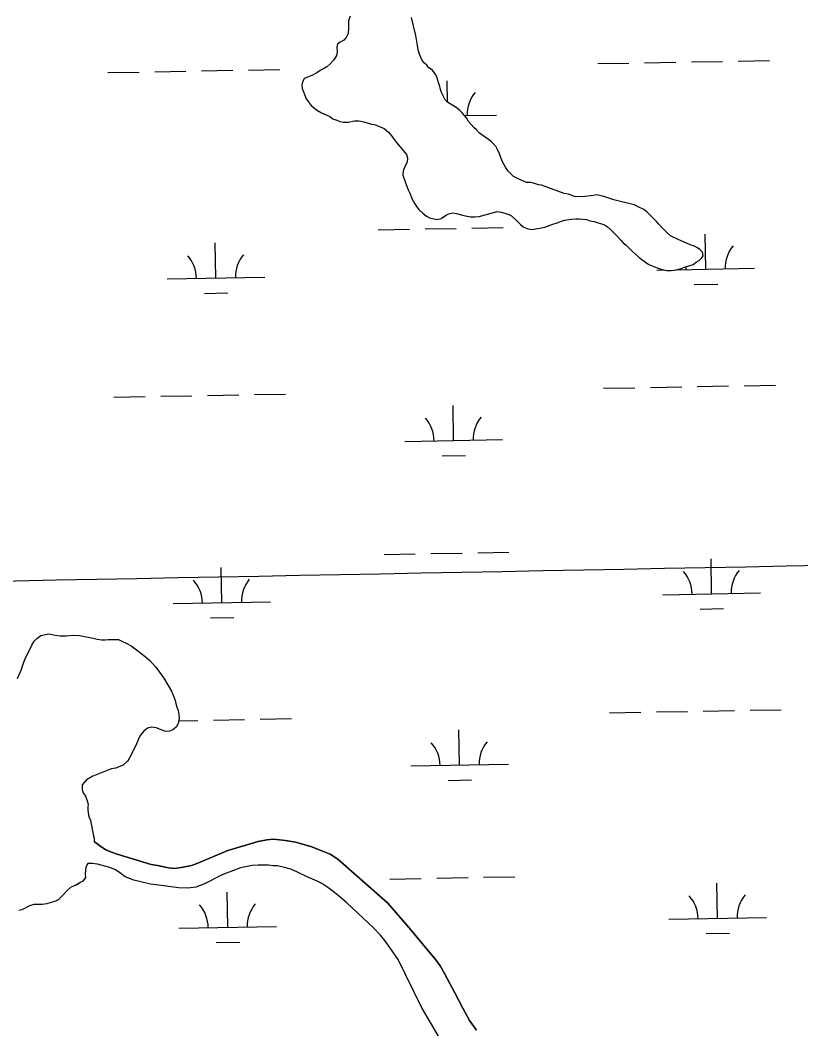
# Model space of a CAD drawing. Extents: x 3957609 to 3995875, y 234277 to 260273.
# Drawn here: x 3983183 to 3983983, y 242673 to 243706 of the extents above; entities that cross this region are included whole.
import ezdxf

# ---------------------------------------------------------------- set-up
doc = ezdxf.new("R2010")
doc.units = 0
for name, color, linetype in [('V-GRID-MAJR', 7, 'Continuous'), ('V-TOPO-SHOR', 7, 'Continuous'), ('V-WETL-SWMP', 7, 'Continuous')]:
    doc.layers.add(name, color=color, linetype=linetype)

msp = doc.modelspace()

# ---------------------------------------------------------------- linework, layer by layer
at = {"layer": 'V-GRID-MAJR'}
msp.add_spline([(3961816.723, 242728.005), (3967136.284, 242827.44), (3972455.83, 242927.648), (3977775.362, 243028.63), (3983094.879, 243130.385), (3988414.381, 243232.915), (3993733.868, 243336.218)], degree=3, dxfattribs=at)
at = {"layer": 'V-TOPO-SHOR'}
for points in [[(3983520.796, 243710.502), (3983519.002, 243705.674), (3983519.025, 243698.441), (3983518.74, 243692.713), (3983516.643, 243688.488), (3983514.241, 243685.768), (3983510.628, 243683.947), (3983507.923, 243681.83), (3983507.028, 243678.813)], [(3983863.376, 243453.234), (3983872.108, 243455.972), (3983875.418, 243458.395), (3983878.424, 243460.211), (3983880.831, 243462.329), (3983882.33, 243465.047), (3983881.715, 243468.661), (3983878.994, 243471.365), (3983876.577, 243473.165), (3983873.558, 243474.664), (3983869.032, 243476.157), (3983856.056, 243481.844), (3983849.111, 243485.441), (3983845.486, 243488.443), (3983840.045, 243493.854), (3983837.02, 243497.159), (3983834.599, 243500.166), (3983824.623, 243510.082), (3983821.6, 243512.485), (3983815.866, 243515.18), (3983811.641, 243516.976), (3983791.128, 243522.338), (3983780.571, 243525.622), (3983773.329, 243527.408), (3983770.017, 243526.796), (3983758.266, 243525.254), (3983750.729, 243525.833), (3983744.395, 243527.922), (3983740.172, 243528.815), (3983716.937, 243537.183), (3983713.62, 243537.777), (3983709.698, 243538.969), (3983705.778, 243539.862), (3983701.557, 243540.151), (3983692.202, 243544.04), (3983688.276, 243546.139), (3983682.834, 243551.548), (3983679.807, 243555.759), (3983676.473, 243561.778), (3983673.739, 243569.304), (3983671.916, 243573.818), (3983670.401, 243576.528), (3983667.376, 243580.134), (3983664.957, 243582.538), (3983653.478, 243590.642), (3983650.152, 243593.948), (3983647.432, 243596.35), (3983641.989, 243602.664), (3983639.867, 243606.275), (3983638.053, 243608.679), (3983635.634, 243611.385), (3983633.213, 243613.789), (3983629.287, 243616.791), (3983624.155, 243619.79), (3983620.53, 243622.19), (3983618.109, 243624.895), (3983615.987, 243628.809), (3983614.472, 243632.118), (3983613.255, 243635.43), (3983612.643, 243638.443), (3983608.991, 243649.885), (3983606.874, 243652.59), (3983605.057, 243655.3), (3983601.432, 243657.698), (3983599.317, 243660.104), (3983596.898, 243662.206), (3983594.479, 243664.911), (3983591.745, 243671.534), (3983590.527, 243676.052), (3983589.91, 243680.57), (3983588.685, 243686.595), (3983588.069, 243690.812), (3983585.63, 243700.45), (3983583.795, 243709.187)], [(3983507.028, 243678.813), (3983507.343, 243673.992), (3983506.753, 243670.07), (3983504.054, 243665.843), (3983500.148, 243661.311), (3983496.841, 243658.587), (3983492.929, 243656.164), (3983489.921, 243654.649), (3983486.611, 243652.529), (3983481.495, 243649.801), (3983473.67, 243646.461), (3983471.872, 243642.838), (3983471.278, 243639.821), (3983471.589, 243636.507), (3983473.717, 243631.088), (3983475.237, 243626.573), (3983477.659, 243622.964), (3983480.985, 243619.054), (3983484.612, 243615.751), (3983487.332, 243613.648), (3983491.559, 243611.249), (3983496.386, 243609.455), (3983500.009, 243607.657), (3983503.032, 243605.257), (3983507.255, 243604.063), (3983510.274, 243602.566), (3983513.893, 243601.974), (3983518.714, 243601.988), (3983525.341, 243603.213), (3983529.863, 243603.227), (3983534.989, 243602.339), (3983542.833, 243599.953), (3983545.85, 243599.359), (3983555.807, 243595.47), (3983560.038, 243591.564), (3983563.366, 243587.656), (3983565.789, 243584.048), (3983569.721, 243579.235), (3983575.468, 243572.622), (3983578.495, 243568.712), (3983579.711, 243564.799), (3983579.119, 243561.18), (3983576.424, 243555.445), (3983575.23, 243551.825), (3983574.941, 243547.604), (3983578.286, 243537.97), (3983580.412, 243532.551), (3983581.929, 243529.239), (3983584.36, 243522.917), (3983587.086, 243518.102), (3983588.905, 243515.395), (3983591.323, 243512.388), (3983595.255, 243508.483), (3983599.181, 243505.48), (3983602.2, 243503.981), (3983606.724, 243502.789), (3983609.741, 243502.195), (3983613.958, 243503.113), (3983619.674, 243506.748), (3983622.985, 243508.266), (3983625.998, 243508.876), (3983629.617, 243508.284), (3983637.158, 243506.197), (3983644.094, 243505.013), (3983648.616, 243504.727), (3983652.833, 243505.341), (3983671.507, 243510.219), (3983675.426, 243509.63), (3983679.346, 243508.737), (3983683.27, 243507.242), (3983685.988, 243505.743), (3983691.731, 243500.637), (3983695.358, 243497.03), (3983698.077, 243494.628), (3983702.001, 243492.832), (3983706.826, 243491.941), (3983715.262, 243493.174), (3983720.382, 243494.395), (3983728.511, 243497.434), (3983733.029, 243498.652), (3983737.243, 243500.473), (3983740.557, 243501.389), (3983747.483, 243502.613), (3983752.005, 243502.929), (3983755.321, 243502.941), (3983758.94, 243502.349), (3983762.858, 243502.058), (3983766.479, 243500.864), (3983770.701, 243499.971), (3983781.261, 243496.688), (3983784.583, 243494.589), (3983787.907, 243491.585), (3983793.045, 243486.477), (3983798.188, 243480.765), (3983800.606, 243478.361), (3983803.627, 243475.958), (3983809.976, 243469.348), (3983813.603, 243466.343), (3983816.929, 243463.04), (3983823.274, 243458.235), (3983826.897, 243455.835)], [(3983826.897, 243455.835), (3983835.347, 243452.546), (3983840.477, 243450.754), (3983845.302, 243449.863), (3983849.822, 243449.877), (3983853.138, 243450.189), (3983860.064, 243452.017), (3983863.376, 243453.234)], [(3983183.743, 243040.349), (3983186.43, 243048.496), (3983188.525, 243053.626), (3983192.719, 243061.474), (3983194.816, 243066.002), (3983196.913, 243069.928), (3983199.92, 243072.65), (3983203.829, 243075.675), (3983208.648, 243076.895), (3983211.962, 243077.508), (3983215.581, 243076.918), (3983218.598, 243076.023), (3983223.724, 243075.433), (3983229.751, 243075.454), (3983236.982, 243076.076), (3983243.616, 243075.796), (3983257.487, 243073.125), (3983261.712, 243071.933), (3983265.933, 243071.343), (3983269.853, 243071.354), (3983273.167, 243071.667), (3983283.415, 243071.698), (3983286.735, 243069.899), (3983291.263, 243068.103), (3983296.395, 243065.105), (3983301.832, 243061.204), (3983310.895, 243054.3), (3983315.73, 243050.093), (3983321.477, 243043.781), (3983324.807, 243039.27), (3983327.834, 243034.758), (3983329.951, 243032.052), (3983337.828, 243018.814), (3983339.35, 243014.599), (3983341.17, 243010.385), (3983343.304, 243002.252), (3983344.521, 242998.94), (3983345.436, 242994.724), (3983345.75, 242990.806), (3983344.56, 242985.68), (3983342.461, 242982.057), (3983339.155, 242979.032), (3983335.844, 242977.815), (3983331.926, 242977.502), (3983328.305, 242978.698), (3983321.968, 242981.09), (3983317.444, 242981.981), (3983313.227, 242980.76), (3983309.32, 242977.735), (3983305.715, 242973.203), (3983303.618, 242968.976), (3983301.226, 242962.941), (3983294.335, 242949.657), (3983292.534, 242946.94), (3983288.326, 242943.01), (3983280.498, 242939.97), (3983276.282, 242939.055), (3983272.669, 242937.838), (3983269.357, 242936.321), (3983265.745, 242935.104), (3983257.315, 242931.764), (3983250.696, 242927.824), (3983246.19, 242922.687), (3983246.205, 242917.864), (3983247.419, 242914.553), (3983249.541, 242911.243), (3983251.364, 242906.426), (3983252.277, 242903.112), (3983251.984, 242900.098), (3983251.994, 242897.083), (3983252.306, 242894.07), (3983253.219, 242890.458), (3983254.739, 242886.542), (3983257.495, 242871.782)], [(3983180.15, 243031.899), (3983183.743, 243040.349)], [(3983257.495, 242871.782), (3983258.413, 242868.167), (3983258.423, 242864.854)], [(3983650.332, 242671.375), (3983643.107, 242681.347), (3983636.275, 242693.915), (3983628.032, 242709.681), (3983620.395, 242723.646), (3983617.579, 242729.436), (3983612.958, 242737.415), (3983608.543, 242743.397), (3983581.061, 242776.691), (3983559.401, 242801.607), (3983508.299, 242846.622), (3983500.29, 242851.595), (3983493.486, 242854.571), (3983480.479, 242859.529), (3983464.878, 242864.078), (3983454.679, 242865.646), (3983448.481, 242866.427), (3983442.084, 242867.006), (3983435.29, 242866.586), (3983426.701, 242864.762), (3983395.35, 242855.673), (3983363.014, 242841.783), (3983358.224, 242840.169), (3983349.835, 242838.346), (3983341.244, 242837.122), (3983334.449, 242837.699), (3983325.448, 242839.672), (3983317.049, 242841.244), (3983282.241, 242851.732), (3983276.439, 242853.713), (3983270.635, 242856.293), (3983265.429, 242859.674), (3983258.423, 242864.854)], [(3983252.16, 242842.227), (3983250.063, 242838.303), (3983249.481, 242831.369), (3983249.793, 242827.752), (3983246.79, 242824.127), (3983244.083, 242822.612), (3983241.074, 242820.492), (3983238.064, 242819.278), (3983234.453, 242817.459), (3983230.845, 242814.434), (3983227.84, 242811.108), (3983221.53, 242805.06), (3983218.821, 242803.547), (3983210.088, 242800.807), (3983205.267, 242800.19), (3983196.829, 242800.164), (3983192.311, 242798.644), (3983184.486, 242794.702), (3983181.476, 242794.089)], [(3983623.944, 242643.709), (3983593.81, 242694.98), (3983569.879, 242743.674), (3983561.445, 242756.24), (3983556.427, 242763.418), (3983552.014, 242768.602), (3983544.797, 242776.374), (3983517.337, 242801.874), (3983510.724, 242807.649), (3983504.713, 242812.429), (3983497.904, 242817.604), (3983491.897, 242821.584), (3983486.892, 242824.166), (3983476.684, 242828.532), (3983466.877, 242833.298), (3983460.073, 242836.276), (3983453.671, 242838.056), (3983446.472, 242839.633), (3983441.676, 242839.819), (3983437.076, 242840.603), (3983426.683, 242840.573), (3983420.489, 242840.153), (3983408.504, 242837.72), (3983389.54, 242830.666), (3983371.579, 242821.418), (3983362.597, 242817.793), (3983354.405, 242816.969), (3983345.01, 242817.139), (3983327.215, 242819.683), (3983316.418, 242821.051), (3983299.219, 242824.996), (3983293.016, 242827.375), (3983290.415, 242828.567), (3983285.807, 242831.951), (3983280.4, 242835.53), (3983274.596, 242838.113), (3983261.796, 242841.472), (3983256.397, 242842.254), (3983252.16, 242842.227)]]:
    msp.add_lwpolyline(points, dxfattribs=at)
at = {"layer": 'V-WETL-SWMP'}
for p, q in [((3983774.461, 243661.8), (3983806.455, 243662.382)), ((3983822.453, 243662.673), (3983854.447, 243663.255)), ((3983870.445, 243663.546), (3983902.439, 243664.127)), ((3983918.437, 243664.418), (3983950.432, 243665)), ((3983272.636, 243652.676), (3983304.63, 243653.257)), ((3983320.628, 243653.548), (3983352.622, 243654.13)), ((3983368.62, 243654.421), (3983400.614, 243655.003)), ((3983416.612, 243655.294), (3983448.606, 243655.875)), ((3983620.564, 243622.167), (3983620.162, 243644.25)), ((3983638.134, 243608.571), (3983670.808, 243609.165)), ((3983549.519, 243491.509), (3983581.514, 243492.09)), ((3983597.511, 243492.381), (3983629.506, 243492.963)), ((3983645.503, 243493.254), (3983677.498, 243493.836)), ((3983885.152, 243451.174), (3983884.498, 243487.168)), ((3983383.327, 243442.049), (3983382.673, 243478.043)), ((3983835.16, 243450.265), (3983842.408, 243450.397)), ((3983854.778, 243450.622), (3983935.144, 243452.083)), ((3983333.335, 243441.14), (3983433.319, 243442.958)), ((3983873.435, 243435.527), (3983897.431, 243435.964)), ((3983371.61, 243426.403), (3983395.606, 243426.839)), ((3983876.493, 243330.926), (3983908.488, 243331.507)), ((3983924.485, 243331.798), (3983956.48, 243332.38)), ((3983278.684, 243320.056), (3983310.678, 243320.637)), ((3983326.676, 243320.928), (3983358.67, 243321.51)), ((3983374.668, 243321.801), (3983406.662, 243322.383)), ((3983422.66, 243322.674), (3983454.655, 243323.255)), ((3983780.509, 243329.18), (3983812.503, 243329.762)), ((3983828.501, 243330.053), (3983860.495, 243330.635)), ((3983626.865, 243275.636), (3983626.21, 243311.63)), ((3983576.873, 243274.727), (3983676.856, 243276.545)), ((3983615.147, 243259.99), (3983639.143, 243260.426)), ((3983555.567, 243158.889), (3983587.562, 243159.47)), ((3983603.559, 243159.761), (3983635.554, 243160.343)), ((3983651.552, 243160.634), (3983683.546, 243161.216)), ((3983389.375, 243109.429), (3983388.721, 243145.423)), ((3983891.2, 243118.554), (3983890.546, 243154.548)), ((3983841.208, 243117.645), (3983941.192, 243119.463)), ((3983339.383, 243108.52), (3983439.367, 243110.338)), ((3983377.658, 243093.783), (3983401.654, 243094.219)), ((3983879.483, 243102.907), (3983903.479, 243103.344)), ((3983380.716, 242989.181), (3983412.711, 242989.763)), ((3983428.708, 242990.053), (3983460.703, 242990.635)), ((3983786.557, 242996.56), (3983818.551, 242997.142)), ((3983834.549, 242997.433), (3983866.544, 242998.015)), ((3983882.541, 242998.306), (3983914.536, 242998.887)), ((3983930.533, 242999.178), (3983962.528, 242999.76)), ((3983345.223, 242988.535), (3983364.718, 242988.89)), ((3983632.913, 242943.016), (3983632.258, 242979.01)), ((3983582.921, 242942.107), (3983682.905, 242943.925)), ((3983621.195, 242927.37), (3983645.191, 242927.806)), ((3983561.615, 242826.269), (3983593.61, 242826.85)), ((3983609.608, 242827.141), (3983641.602, 242827.723)), ((3983657.6, 242828.014), (3983689.594, 242828.596)), ((3983897.248, 242785.934), (3983896.594, 242821.928)), ((3983395.423, 242776.809), (3983394.769, 242812.803)), ((3983847.257, 242785.025), (3983947.24, 242786.843)), ((3983345.431, 242775.9), (3983445.415, 242777.718)), ((3983885.531, 242770.287), (3983909.527, 242770.724)), ((3983383.706, 242761.163), (3983407.702, 242761.599))]:
    msp.add_line(p, q, dxfattribs=at)
for points in [[(3983520.796, 243710.502), (3983519.002, 243705.674), (3983519.024, 243698.441), (3983518.74, 243692.713), (3983516.643, 243688.487), (3983514.24, 243685.767), (3983510.629, 243683.947), (3983507.922, 243681.829), (3983507.027, 243678.812), (3983507.343, 243673.991), (3983506.753, 243670.071), (3983504.053, 243665.843), (3983500.148, 243661.31), (3983496.841, 243658.587), (3983492.93, 243656.164), (3983489.92, 243654.648)], [(3983878.994, 243471.365), (3983876.577, 243473.166), (3983873.559, 243474.664), (3983869.033, 243476.158), (3983856.055, 243481.845), (3983849.112, 243485.441), (3983845.486, 243488.444), (3983840.044, 243493.853), (3983837.02, 243497.159), (3983834.599, 243500.166), (3983824.623, 243510.082), (3983821.601, 243512.484), (3983815.866, 243515.18), (3983811.641, 243516.975), (3983791.129, 243522.338), (3983780.57, 243525.622), (3983773.33, 243527.408), (3983770.017, 243526.796), (3983758.267, 243525.253), (3983750.73, 243525.833), (3983744.394, 243527.923), (3983740.171, 243528.815), (3983716.937, 243537.184), (3983713.62, 243537.777), (3983709.698, 243538.97), (3983705.777, 243539.863), (3983701.556, 243540.151), (3983692.201, 243544.041), (3983688.276, 243546.139), (3983682.834, 243551.548), (3983679.807, 243555.759), (3983676.474, 243561.777), (3983673.738, 243569.304), (3983671.916, 243573.819), (3983670.401, 243576.527), (3983667.376, 243580.135), (3983664.957, 243582.539), (3983653.479, 243590.642), (3983650.153, 243593.948), (3983647.433, 243596.351), (3983641.989, 243602.664), (3983639.868, 243606.274), (3983638.052, 243608.68), (3983635.633, 243611.385), (3983633.214, 243613.789), (3983629.287, 243616.792), (3983624.154, 243619.79), (3983620.529, 243622.19), (3983618.11, 243624.896), (3983615.988, 243628.808), (3983614.471, 243632.119), (3983613.255, 243635.43), (3983612.643, 243638.443), (3983608.992, 243649.885), (3983606.874, 243652.591), (3983605.057, 243655.299), (3983601.433, 243657.699), (3983599.316, 243660.104), (3983596.898, 243662.206), (3983594.479, 243664.912), (3983591.746, 243671.534), (3983590.526, 243676.052), (3983589.91, 243680.571), (3983588.686, 243686.596), (3983588.07, 243690.813), (3983585.63, 243700.451), (3983583.795, 243709.186)], [(3983489.92, 243654.648), (3983486.611, 243652.528), (3983481.496, 243649.8), (3983473.669, 243646.46), (3983471.872, 243642.838), (3983471.278, 243639.822), (3983471.589, 243636.508), (3983473.716, 243631.089), (3983475.236, 243626.572), (3983477.659, 243622.963), (3983480.986, 243619.054), (3983484.613, 243615.75), (3983487.332, 243613.648), (3983491.559, 243611.25), (3983496.387, 243609.456), (3983500.009, 243607.658), (3983503.031, 243605.256), (3983507.254, 243604.063), (3983510.273, 243602.566), (3983513.892, 243601.974), (3983518.714, 243601.988), (3983525.341, 243603.214), (3983529.862, 243603.228), (3983534.989, 243602.339), (3983542.833, 243599.952), (3983545.849, 243599.358), (3983555.807, 243595.47), (3983560.039, 243591.564), (3983563.366, 243587.656), (3983565.788, 243584.047), (3983569.721, 243579.236), (3983575.468, 243572.622), (3983578.494, 243568.713), (3983579.712, 243564.799), (3983579.12, 243561.18), (3983576.425, 243555.445), (3983575.23, 243551.824), (3983574.941, 243547.604), (3983578.286, 243537.969), (3983580.412, 243532.55), (3983581.93, 243529.239), (3983584.36, 243522.917), (3983587.087, 243518.102), (3983588.904, 243515.395), (3983591.324, 243512.388), (3983595.255, 243508.482), (3983599.182, 243505.48), (3983602.201, 243503.982), (3983606.725, 243502.79), (3983609.741, 243502.196), (3983613.958, 243503.113), (3983619.674, 243506.748), (3983622.985, 243508.265), (3983625.997, 243508.877), (3983629.616, 243508.285), (3983637.157, 243506.198), (3983644.094, 243505.013), (3983648.616, 243504.726), (3983652.833, 243505.341), (3983671.506, 243510.22), (3983675.426, 243509.63), (3983679.347, 243508.737), (3983683.27, 243507.242), (3983685.987, 243505.743), (3983691.73, 243500.637), (3983695.357, 243497.031), (3983698.077, 243494.628), (3983702.001, 243492.831), (3983706.826, 243491.942), (3983715.262, 243493.173), (3983720.382, 243494.394), (3983728.511, 243497.433), (3983733.029, 243498.652), (3983737.243, 243500.473), (3983740.556, 243501.388), (3983747.484, 243502.614), (3983752.005, 243502.929), (3983755.32, 243502.94), (3983758.939, 243502.348), (3983762.858, 243502.058), (3983766.479, 243500.864), (3983770.701, 243499.972), (3983781.26, 243496.689), (3983784.582, 243494.589), (3983787.907, 243491.585), (3983793.046, 243486.476), (3983798.188, 243480.765), (3983800.606, 243478.361), (3983803.628, 243475.959), (3983809.977, 243469.347), (3983813.603, 243466.344), (3983816.929, 243463.039), (3983823.273, 243458.236), (3983826.897, 243455.835), (3983835.347, 243452.545), (3983840.476, 243450.753), (3983845.301, 243449.863), (3983849.822, 243449.877), (3983853.137, 243450.188), (3983860.064, 243452.018), (3983863.376, 243453.233)], [(3983863.376, 243453.233), (3983872.108, 243455.972), (3983875.417, 243458.394), (3983878.425, 243460.211), (3983880.83, 243462.329), (3983882.329, 243465.046), (3983881.715, 243468.661), (3983878.994, 243471.365)], [(3983180.151, 243031.899), (3983183.742, 243040.349), (3983186.43, 243048.495), (3983188.524, 243053.626), (3983192.72, 243061.475), (3983194.816, 243066.003), (3983196.914, 243069.928), (3983199.92, 243072.649), (3983203.829, 243075.675), (3983208.648, 243076.896), (3983211.962, 243077.508), (3983215.581, 243076.917), (3983218.598, 243076.022), (3983223.723, 243075.434), (3983229.751, 243075.453), (3983236.983, 243076.077), (3983243.615, 243075.796), (3983257.488, 243073.125), (3983261.712, 243071.933), (3983265.933, 243071.343), (3983269.852, 243071.354), (3983273.166, 243071.666), (3983283.414, 243071.697), (3983286.735, 243069.899), (3983291.262, 243068.104), (3983296.395, 243065.105), (3983301.832, 243061.204), (3983310.895, 243054.299), (3983315.731, 243050.093)], [(3983315.731, 243050.093), (3983321.477, 243043.781), (3983324.806, 243039.27), (3983327.834, 243034.758), (3983329.952, 243032.052), (3983337.829, 243018.814), (3983339.349, 243014.599), (3983341.17, 243010.384), (3983343.304, 243002.253), (3983344.52, 242998.941), (3983345.437, 242994.724), (3983345.75, 242990.806), (3983344.56, 242985.679), (3983342.461, 242982.056), (3983339.155, 242979.031), (3983335.843, 242977.816), (3983331.926, 242977.502), (3983328.305, 242978.697), (3983321.968, 242981.089), (3983317.444, 242981.98), (3983313.228, 242980.761), (3983309.319, 242977.735), (3983305.716, 242973.203), (3983303.619, 242968.977), (3983301.226, 242962.941), (3983294.334, 242949.658), (3983292.534, 242946.94), (3983288.326, 242943.009), (3983280.498, 242939.971), (3983276.281, 242939.054), (3983272.668, 242937.838), (3983269.357, 242936.321), (3983265.744, 242935.104), (3983257.314, 242931.763), (3983250.695, 242927.824), (3983246.19, 242922.687), (3983246.204, 242917.864), (3983247.42, 242914.552), (3983249.54, 242911.243), (3983251.363, 242906.426), (3983252.277, 242903.113), (3983251.985, 242900.098), (3983251.994, 242897.084), (3983252.305, 242894.071), (3983253.22, 242890.457), (3983254.739, 242886.543), (3983257.496, 242871.783), (3983258.412, 242868.168), (3983258.422, 242864.853), (3983265.429, 242859.675), (3983270.635, 242856.293), (3983276.439, 242853.713), (3983282.241, 242851.732), (3983317.049, 242841.245), (3983325.448, 242839.671), (3983334.448, 242837.7), (3983341.245, 242837.121), (3983349.835, 242838.346), (3983358.224, 242840.17), (3983363.015, 242841.784), (3983395.351, 242855.672), (3983426.701, 242864.761), (3983435.29, 242866.586), (3983442.084, 242867.006), (3983448.481, 242866.426), (3983454.679, 242865.646), (3983464.877, 242864.078), (3983480.48, 242859.528), (3983493.486, 242854.571), (3983500.29, 242851.594), (3983508.3, 242846.622), (3983559.401, 242801.608), (3983581.061, 242776.691), (3983608.543, 242743.398), (3983612.958, 242737.415), (3983617.579, 242729.435), (3983620.395, 242723.647), (3983628.032, 242709.68), (3983636.274, 242693.916), (3983643.108, 242681.346), (3983650.333, 242671.375)], [(3983252.161, 242842.228), (3983250.063, 242838.303), (3983249.481, 242831.369), (3983249.793, 242827.753), (3983246.79, 242824.127), (3983244.082, 242822.612), (3983241.074, 242820.493), (3983238.064, 242819.278), (3983234.453, 242817.459), (3983230.845, 242814.433), (3983227.841, 242811.109), (3983221.53, 242805.061), (3983218.821, 242803.546), (3983210.089, 242800.807), (3983205.268, 242800.19), (3983196.829, 242800.164), (3983192.312, 242798.643), (3983184.487, 242794.701), (3983181.475, 242794.089)], [(3983623.944, 242643.708), (3983593.809, 242694.981), (3983569.878, 242743.674), (3983561.446, 242756.24), (3983556.427, 242763.419), (3983552.015, 242768.602), (3983544.796, 242776.375), (3983517.338, 242801.874), (3983510.725, 242807.65), (3983504.714, 242812.428), (3983497.903, 242817.604), (3983491.896, 242821.583), (3983486.891, 242824.166), (3983476.685, 242828.532), (3983466.877, 242833.299), (3983460.073, 242836.276), (3983453.672, 242838.056), (3983446.472, 242839.633), (3983441.675, 242839.818), (3983437.076, 242840.603), (3983426.683, 242840.572), (3983420.489, 242840.153), (3983408.505, 242837.719), (3983389.539, 242830.666), (3983371.58, 242821.418), (3983362.597, 242817.793), (3983354.405, 242816.969), (3983345.011, 242817.14), (3983327.216, 242819.684), (3983316.419, 242821.051), (3983299.219, 242824.996), (3983293.016, 242827.375), (3983290.414, 242828.567), (3983285.807, 242831.95), (3983280.4, 242835.531), (3983274.596, 242838.112), (3983261.795, 242841.471), (3983256.397, 242842.254), (3983252.161, 242842.228)]]:
    msp.add_lwpolyline(points, dxfattribs=at)
for centre, start, end in [((3983676.042, 243609.735), 140.269876, 181.813534), ((3983438.552, 243443.528), 140.269876, 181.813534), ((3983940.377, 243452.653), 140.269876, 181.813534), ((3983328.085, 243441.52), 0.269879, 41.813537), ((3983829.91, 243450.644), 0.269879, 5.05249), ((3983571.622, 243275.107), 0.269879, 41.813537), ((3983682.09, 243277.115), 140.269876, 181.813534), ((3983835.958, 243118.024), 0.269879, 41.813537), ((3983946.425, 243120.033), 140.269876, 181.813534), ((3983334.133, 243108.9), 0.269879, 41.813537), ((3983444.6, 243110.908), 140.269876, 181.813534), ((3983577.67, 242942.487), 0.269879, 41.813537), ((3983688.138, 242944.495), 140.269876, 181.813534), ((3983842.006, 242785.404), 0.269879, 41.813537), ((3983952.473, 242787.413), 140.269876, 181.813534), ((3983340.181, 242776.28), 0.269879, 41.813537), ((3983450.648, 242778.288), 140.269876, 181.813534)]:
    msp.add_arc(centre, 35.246, start, end, dxfattribs=at)

doc.saveas('drawing.dxf')
